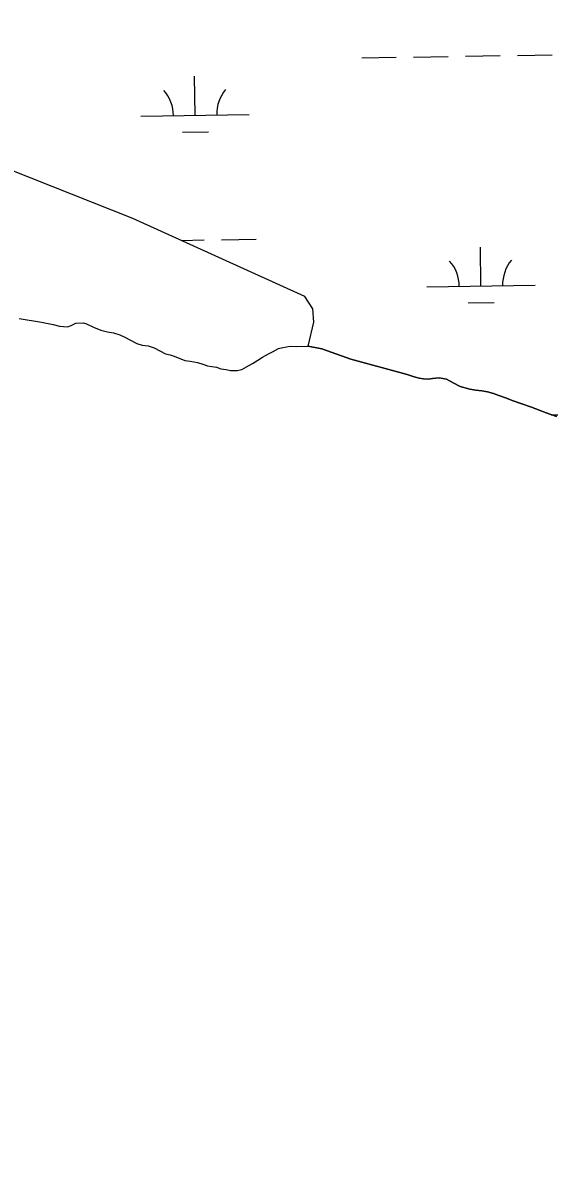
# Model space of a CAD drawing. Extents: x 3823584 to 3861785, y 301729 to 327625.
# Drawn here: x 3841990 to 3842481, y 317136 to 318185 of the extents above; entities that cross this region are included whole.
import ezdxf

# ---------------------------------------------------------------- set-up
doc = ezdxf.new("R2010")
doc.units = 0
for name, color, linetype in [('V-ROAD-CNTR', 7, 'Continuous'), ('V-TOPO-SHOR', 7, 'Continuous'), ('V-WETL-SWMP', 7, 'Continuous')]:
    doc.layers.add(name, color=color, linetype=linetype)

msp = doc.modelspace()

# ---------------------------------------------------------------- linework, layer by layer
at = {"layer": 'V-ROAD-CNTR'}
for points in [[(3842011.7, 318853.4), (3842223.2, 318773.6), (3842614.7, 318605.8), (3842966.3, 318460.5), (3843264.6, 318380.1), (3843594.8, 318328), (3844036.3, 318293.4), (3844308.5, 318284.7), (3844523.9, 318255.4), (3844797.4, 318200.3), (3845107.9, 318133.4), (3845373.5, 318079.1), (3845808.8, 317975.7), (3846119.1, 317877.6), (3846442.5, 317746.2), (3846765.3, 317592.2), (3847278, 317350.7), (3847876.1, 317062.7), (3848337, 316848.9), (3848737.4, 316671.1), (3849117.8, 316546.1), (3849436.2, 316472.5), (3849732.7, 316409.3), (3850019.3, 316354.7)], [(3842002.7, 318792.7), (3842200.5, 318717.5), (3842591.2, 318550), (3842946.8, 318403.1), (3843252, 318320.8), (3843587.7, 318267.8), (3844033, 318232.9), (3844303.4, 318224.3), (3844513.8, 318195.6), (3844785, 318141), (3845095.5, 318074.1), (3845360.5, 318020), (3845792.7, 317917.3), (3846098.5, 317820.6), (3846418.1, 317690.8), (3846739.4, 317537.5), (3847252, 317296.1), (3847850.2, 317008), (3848312, 316793.7), (3848715.6, 316614.5), (3849101.5, 316487.8), (3849423.1, 316413.4), (3849720.7, 316350), (3850008, 316295.2)]]:
    msp.add_spline(points, degree=3, dxfattribs=at)
at = {"layer": 'V-TOPO-SHOR'}
for points in [[(3841986.5, 317911.1), (3842007, 317907.8), (3842018, 317905.8), (3842023.9, 317904.1), (3842031.1, 317903.6), (3842034.6, 317904.6), (3842039, 317906.8), (3842045.7, 317907.1), (3842048.6, 317906.4), (3842055.1, 317903.1), (3842061.8, 317900.3), (3842068.2, 317899), (3842073.7, 317898.1), (3842079.4, 317896.2), (3842084.1, 317893.9), (3842095.3, 317888), (3842100, 317886.7), (3842105.6, 317886), (3842111.1, 317884.1), (3842116.4, 317881.4), (3842121.7, 317878.4), (3842126, 317877.5), (3842129.7, 317876.5), (3842139.5, 317872.4), (3842144.4, 317871.8), (3842151.3, 317870.6), (3842156.2, 317868.9), (3842160.5, 317867.5), (3842164.4, 317866.8), (3842168.7, 317866.3), (3842172.8, 317864.8), (3842177.7, 317864.1), (3842181.6, 317863.3), (3842187.7, 317863), (3842192.1, 317864.2), (3842196.4, 317866.4), (3842202, 317869.6), (3842207, 317872.6), (3842211.3, 317875.4), (3842216.7, 317878.4), (3842221, 317880.8), (3842226, 317883.6), (3842229.9, 317884.4), (3842236.7, 317885.7), (3842242.6, 317885.3), (3842253.5, 317885.7)], [(3842253.5, 317885.7), (3842266, 317883.3), (3842292.7, 317873.6), (3842344.7, 317859.4), (3842351.4, 317857.3), (3842355.9, 317856), (3842359.8, 317855.3), (3842364.5, 317855.1), (3842368.2, 317855.8), (3842374.4, 317856.4), (3842381.1, 317855.1), (3842387.2, 317851.9), (3842393.6, 317848.5), (3842402.6, 317846), (3842408.3, 317845.1), (3842413.8, 317844.2), (3842418.9, 317843.5), (3842424.4, 317842), (3842429.6, 317839.9), (3842435.7, 317837.9), (3842442.8, 317835.2), (3842450.6, 317832.4), (3842459.6, 317829.2), (3842473.2, 317823.9), (3842482.6, 317820.5)]]:
    msp.add_lwpolyline(points, dxfattribs=at)
at = {"layer": 'V-WETL-SWMP'}
for p, q in [((3842302.8, 318152.2), (3842334.8, 318152.7)), ((3842350.8, 318152.9), (3842382.8, 318153.4)), ((3842398.8, 318153.7), (3842430.8, 318154.2)), ((3842446.8, 318154.4), (3842478.8, 318154.9)), ((3842149, 318099.1), (3842148.5, 318135.1)), ((3842099, 318098.3), (3842199, 318099.8)), ((3842137.3, 318083.5), (3842161.3, 318083.8)), ((3842136.1, 317983.4), (3842157.4, 317983.8)), ((3842173.4, 317984), (3842205.4, 317984.5)), ((3842412.9, 317941.3), (3842412.4, 317977.3)), ((3842362.9, 317940.5), (3842462.9, 317942)), ((3842401.2, 317925.6), (3842425.2, 317926)), ((3842477.9, 317822.2), (3842483.9, 317822.3))]:
    msp.add_line(p, q, dxfattribs=at)
msp.add_lwpolyline([(3842482.6, 317820.5), (3842473.2, 317823.9), (3842459.6, 317829.2), (3842450.6, 317832.4), (3842442.8, 317835.2), (3842435.7, 317837.9), (3842429.6, 317839.9), (3842424.4, 317842), (3842418.9, 317843.5), (3842413.8, 317844.2), (3842408.3, 317845.1), (3842402.6, 317846), (3842393.6, 317848.5), (3842387.2, 317851.9), (3842381.1, 317855.1), (3842374.4, 317856.4), (3842368.2, 317855.8), (3842364.5, 317855.1), (3842359.8, 317855.3), (3842355.9, 317856), (3842351.4, 317857.3), (3842344.7, 317859.4), (3842292.7, 317873.6), (3842266, 317883.3), (3842253.5, 317885.7), (3842258.7, 317907.9), (3842257.7, 317920), (3842250.3, 317931.5), (3842091.6, 318003.6), (3841658.9, 318175.3)], dxfattribs=at)
for centre, start, end in [((3842093.8, 318098.7), 0.1115, 41.6552), ((3842204.2, 318100.4), 140.1115, 181.6552), ((3842357.7, 317940.9), 0.1115, 41.6552), ((3842468.1, 317942.6), 140.1115, 181.6552)]:
    msp.add_arc(centre, 35.2, start, end, dxfattribs=at)

doc.saveas('drawing.dxf')
